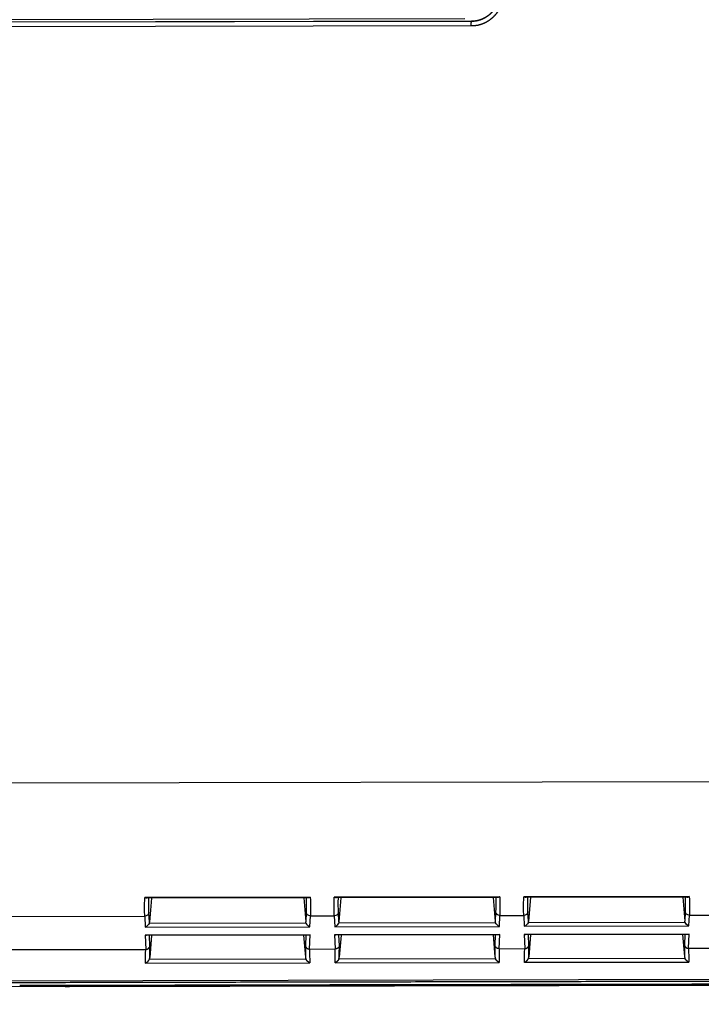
# Model space of a CAD drawing. Header units: millimetres. Extents: x 40090 to 187415, y -53271 to 40260.
# Tile 301 of 406: x 142951 to 142999, y 14071 to 14141. Entities that reach past the tile are written whole.
import ezdxf

# ---------------------------------------------------------------- set-up
doc = ezdxf.new("R2010")
doc.units = ezdxf.units.MM
doc.layers.add('AVM_projektor', color=6, linetype='Continuous')
doc.layers.add('AVM_sp_230VAC', color=170, linetype='Continuous')
doc.styles.add('AVM', font='arial.ttf')
doc.dimstyles.new('AVM-1_50', dxfattribs={"dimscale": 40, "dimtxt": 2.5, "dimasz": 2.5, "dimexe": 1.25, "dimexo": 0.625, "dimtad": 1, "dimdec": 0, "dimrnd": 1, "dimtxsty": 'AVM', "dimcen": 2.5, "dimclrd": 256, "dimclre": 256, "dimclrt": 256, "dimadec": 0, "dimazin": 0, "dimtfac": 1, "dimtdec": 0, "dimtmove": 0, "dimatfit": 3, "dimfxl": 0, "dimarcsym": 0})

# ---------------------------------------------------------------- blocks, each defined once
blk = doc.blocks.new('PT-FW430-bottom')
for p, q in [((215, 294.627), (215, 320.97)), ((146.135, 266.032), (146.135, 310.132)), ((146.307, 265.559), (146.307, 309.66)), ((146.314, 265.559), (146.314, 309.652)), ((146.614, 309.353), (146.614, 265.567)), ((200.491, 304.353), (200.491, 73.885)), ((209.993, 304.238), (209.993, 288.948)), ((212.36, 304.11), (212.36, 288.887)), ((214.57, 304.016), (214.57, 3.544)), ((215, 294.627), (215, 294.622)), ((215, 294.627), (215, 20.806)), ((214.997, 21.103), (214.997, 294.331)), ((208.67, 277.153), (208.67, 288.947)), ((209.993, 288.948), (210.771, 288.912)), ((211.355, 277.167), (211.355, 288.933)), ((211.355, 288.933), (212.36, 288.887)), ((208.724, 277.321), (208.724, 288.779)), ((208.724, 288.476), (210.415, 288.618)), ((210.415, 288.618), (209.734, 288.649)), ((210.512, 277.46), (210.512, 288.64)), ((210.771, 288.912), (210.771, 277.188)), ((211.37, 277.262), (211.37, 288.838)), ((212.113, 288.588), (211.37, 288.622)), ((211.37, 288.463), (212.948, 288.596)), ((213.091, 277.465), (213.091, 288.636)), ((213.336, 288.894), (213.336, 277.207)), ((208.724, 277.624), (210.415, 277.482)), ((209.734, 277.451), (210.415, 277.482)), ((210.771, 277.188), (209.993, 277.153)), ((209.993, 277.153), (209.993, 275.448)), ((212.36, 277.213), (211.355, 277.167)), ((211.37, 277.637), (212.948, 277.505)), ((211.37, 277.478), (212.113, 277.512)), ((212.36, 277.213), (212.36, 275.387)), ((208.67, 263.653), (208.67, 275.447)), ((208.724, 263.821), (208.724, 275.279)), ((208.724, 274.976), (210.415, 275.118)), ((210.415, 275.118), (209.734, 275.149)), ((209.993, 275.448), (210.771, 275.412)), ((210.512, 263.96), (210.512, 275.14)), ((210.771, 275.412), (210.771, 263.688)), ((211.355, 263.667), (211.355, 275.433)), ((211.355, 275.433), (212.36, 275.387)), ((211.37, 263.762), (211.37, 275.338)), ((212.113, 275.088), (211.37, 275.122)), ((211.37, 274.963), (212.948, 275.096)), ((213.091, 263.965), (213.091, 275.136)), ((213.336, 275.394), (213.336, 263.707)), ((208.724, 264.124), (210.415, 263.982)), ((209.734, 263.951), (210.415, 263.982)), ((210.771, 263.688), (209.993, 263.653)), ((212.36, 263.713), (211.355, 263.667)), ((211.37, 264.137), (212.948, 264.005)), ((211.37, 263.978), (212.113, 264.012)), ((212.36, 263.713), (212.36, 261.887)), ((209.993, 263.653), (209.993, 261.948)), ((208.67, 250.153), (208.67, 261.947)), ((208.724, 250.321), (208.724, 261.779)), ((208.724, 261.476), (210.415, 261.618)), ((210.415, 261.618), (209.734, 261.649)), ((209.993, 261.948), (210.771, 261.912)), ((210.512, 250.46), (210.512, 261.64)), ((210.771, 261.912), (210.771, 250.188)), ((211.355, 250.167), (211.355, 261.933)), ((211.355, 261.933), (212.36, 261.887)), ((211.37, 250.262), (211.37, 261.838)), ((212.113, 261.588), (211.37, 261.622)), ((211.37, 261.463), (212.948, 261.596)), ((213.091, 250.465), (213.091, 261.636)), ((213.336, 261.894), (213.336, 250.207)), ((208.724, 250.624), (210.415, 250.482)), ((209.734, 250.451), (210.415, 250.482)), ((211.37, 250.637), (212.948, 250.505)), ((211.37, 250.478), (212.113, 250.512)), ((210.771, 250.188), (209.993, 250.153)), ((209.993, 250.153), (209.993, 248.448)), ((212.36, 250.213), (211.355, 250.167)), ((212.36, 250.213), (212.36, 248.387))]:
    blk.add_line(p, q)
for centre, major_axis, ratio, start_param, end_param in [((209, 294.627), (5.999, -0.09), 0.999998, 6.269074, 6.298151), ((200.491, 288.009), (-10, -0.851), 0.042047, 3.454792, 3.751014), ((209.708, 288.948), (-0.014, -0.3), 0.950148, 0.139819, 1.61411), ((211.07, 288.933), (0.239, -0.25), 0.72431, 0.648651, 0.965444), ((200.517, 287.71), (-9.7, -0.851), 0.043328, 3.454568, 3.699851), ((210.384, 288.917), (0.325, -0.012), 0.922888, 4.843824, 5.151363), ((210.486, 288.912), (-0.247, -0.236), 0.72431, 1.05271, 2.219463), ((197.96, 286.961), (-16.7, -1.465), 0.043328, 3.594641, 3.697414), ((197.934, 287.26), (-17, -1.465), 0.042575, 3.574962, 3.695383), ((200.491, 278.092), (10, -0.851), 0.042047, 5.673764, 5.969986), ((200.517, 278.39), (9.7, -0.851), 0.043328, 5.724927, 5.97021), ((209.708, 277.153), (0.014, -0.3), 0.950148, 1.527482, 3.001774), ((210.384, 277.183), (-0.325, -0.012), 0.922888, 4.273415, 4.580953), ((210.486, 277.188), (0.247, -0.236), 0.72431, 0.92213, 2.088882), ((211.07, 277.167), (-0.239, -0.25), 0.72431, 2.176149, 2.492942), ((197.96, 279.139), (16.7, -1.465), 0.043328, 5.727364, 5.830137), ((197.934, 278.84), (17, -1.465), 0.042575, 5.729395, 5.849816), ((200.491, 274.509), (-10, -0.851), 0.042047, 3.454792, 3.751014), ((200.517, 274.21), (-9.7, -0.851), 0.043328, 3.454568, 3.699851), ((209.708, 275.448), (-0.014, -0.3), 0.950148, 0.139819, 1.61411), ((210.384, 275.417), (0.325, -0.012), 0.922888, 4.843824, 5.151363), ((210.486, 275.412), (-0.247, -0.236), 0.72431, 1.05271, 2.219463), ((211.07, 275.433), (0.239, -0.25), 0.72431, 0.648651, 0.965444), ((197.96, 273.461), (-16.7, -1.465), 0.043328, 3.594641, 3.697414), ((197.934, 273.76), (-17, -1.465), 0.042575, 3.574962, 3.695383), ((200.517, 264.89), (9.7, -0.851), 0.043328, 5.724927, 5.97021), ((209.708, 263.653), (0.014, -0.3), 0.950148, 1.527482, 3.001774), ((210.384, 263.683), (-0.325, -0.012), 0.922888, 4.273415, 4.580953), ((210.486, 263.688), (0.247, -0.236), 0.72431, 0.92213, 2.088882), ((211.07, 263.667), (-0.239, -0.25), 0.72431, 2.176149, 2.492942), ((197.96, 265.639), (16.7, -1.465), 0.043328, 5.727364, 5.830137), ((197.934, 265.34), (17, -1.465), 0.042575, 5.729395, 5.849816), ((200.491, 264.592), (10, -0.851), 0.042047, 5.673764, 5.969986), ((200.491, 261.009), (-10, -0.851), 0.042047, 3.454792, 3.751014), ((200.517, 260.71), (-9.7, -0.851), 0.043328, 3.454568, 3.699851), ((209.708, 261.948), (-0.014, -0.3), 0.950148, 0.139819, 1.61411), ((210.384, 261.917), (0.325, -0.012), 0.922888, 4.843824, 5.151363), ((210.486, 261.912), (-0.247, -0.236), 0.72431, 1.05271, 2.219463), ((211.07, 261.933), (0.239, -0.25), 0.72431, 0.648651, 0.965444), ((197.96, 259.961), (-16.7, -1.465), 0.043328, 3.594641, 3.697414), ((197.934, 260.26), (-17, -1.465), 0.042575, 3.574962, 3.695383), ((200.517, 251.39), (9.7, -0.851), 0.043328, 5.724927, 5.97021), ((209.708, 250.153), (0.014, -0.3), 0.950148, 1.527482, 3.001774), ((210.384, 250.183), (-0.325, -0.012), 0.922888, 4.273415, 4.580953), ((210.486, 250.188), (0.247, -0.236), 0.72431, 0.92213, 2.088882), ((197.96, 252.139), (16.7, -1.465), 0.043328, 5.727364, 5.830137), ((200.491, 251.092), (10, -0.851), 0.042047, 5.673764, 5.969986), ((211.07, 250.167), (-0.239, -0.25), 0.72431, 2.176149, 2.492942), ((197.934, 251.84), (17, -1.465), 0.042575, 5.729395, 5.849816)]:
    blk.add_ellipse(centre, major_axis=major_axis, ratio=ratio, start_param=start_param, end_param=end_param)
for points, start_tangent, end_tangent in [([(214.698, 305.111), (214.698, 302.486), (214.698, 299.86), (214.698, 297.235), (214.698, 294.61), (214.698, 291.985), (214.698, 289.36), (214.698, 286.735), (214.698, 284.11), (214.698, 281.484), (214.698, 278.859), (214.698, 276.234), (214.698, 273.609), (214.698, 270.984), (214.698, 268.359), (214.698, 265.733), (214.698, 263.108), (214.698, 260.483), (214.698, 257.858), (214.698, 255.233), (214.698, 252.608), (214.698, 249.983), (214.698, 247.357), (214.698, 244.732), (214.698, 242.107), (214.698, 239.482), (214.698, 236.857), (214.698, 234.232), (214.698, 231.606), (214.698, 228.981), (214.698, 226.356), (214.698, 223.731), (214.698, 221.106), (214.698, 218.481), (214.698, 215.856), (214.698, 213.23), (214.698, 210.605), (214.698, 207.98), (214.698, 205.355), (214.698, 202.73), (214.698, 200.105), (214.698, 197.48), (214.698, 194.854), (214.698, 192.229), (214.698, 189.604), (214.698, 186.979), (214.698, 184.354), (214.697, 181.729), (214.697, 179.103), (214.697, 176.478), (214.697, 173.853), (214.697, 171.228), (214.697, 168.603), (214.697, 165.978), (214.697, 163.353), (214.697, 160.727), (214.697, 158.102), (214.697, 155.477), (214.697, 152.852), (214.697, 150.227), (214.697, 147.602), (214.697, 144.976), (214.697, 142.351), (214.697, 139.726), (214.697, 137.101), (214.697, 134.476), (214.697, 131.851), (214.697, 129.226), (214.697, 126.6), (214.697, 123.975), (214.697, 121.35), (214.697, 118.725), (214.697, 116.1), (214.697, 113.475), (214.697, 110.849), (214.697, 108.224), (214.697, 105.599), (214.697, 102.974), (214.697, 100.349), (214.697, 97.724), (214.697, 95.099), (214.697, 92.473), (214.697, 89.848), (214.697, 87.223), (214.697, 84.598), (214.697, 81.973), (214.697, 79.348), (214.697, 76.723), (214.697, 74.097), (214.697, 71.472), (214.697, 68.847), (214.697, 66.222), (214.697, 63.597), (214.697, 60.972), (214.697, 58.346), (214.697, 55.721), (214.697, 53.096), (214.697, 50.471), (214.697, 47.846), (214.697, 45.221), (214.697, 42.596), (214.697, 39.97), (214.697, 37.345), (214.697, 34.72), (214.697, 32.095), (214.697, 29.47), (214.697, 26.845), (214.697, 24.219), (214.697, 21.594), (214.697, 18.969), (214.697, 16.344), (214.697, 13.719), (214.697, 11.094), (214.697, 8.469), (214.697, 5.843), (214.697, 3.218)], (-0.000004, -1), (-0.000004, -1)), ([(214.9, 297.867), (214.9, 238.944), (214.9, 180.02), (214.9, 121.097), (214.9, 62.173), (214.9, 3.25)], (0.000001, -1), (0.000001, -1)), ([(215, 294.605), (215, 294.587), (215, 294.568), (215, 294.549), (215, 294.53), (214.999, 294.511), (214.999, 294.492), (214.999, 294.473), (214.999, 294.455), (214.999, 294.436), (214.998, 294.417), (214.998, 294.398), (214.998, 294.379), (214.997, 294.36), (214.997, 294.341), (214.996, 294.323)], (-0.001668, -0.999999), (-0.02318, -0.999731)), ([(214.997, 294.331), (214.997, 294.335), (214.997, 294.339), (214.997, 294.343), (214.997, 294.347), (214.997, 294.351), (214.997, 294.355), (214.997, 294.359), (214.997, 294.363), (214.997, 294.367), (214.997, 294.371), (214.997, 294.375), (214.997, 294.378), (214.997, 294.382), (214.997, 294.385), (214.997, 294.389), (214.997, 294.392), (214.997, 294.395), (214.997, 294.399), (214.997, 294.402), (214.997, 294.406), (214.997, 294.41), (214.997, 294.413), (214.997, 294.417), (214.997, 294.421), (214.997, 294.425), (214.997, 294.429), (214.997, 294.434), (214.997, 294.439), (214.997, 294.446), (214.997, 294.453)], (-0.000004, 1), (0.021031, 0.999779)), ([(208.724, 288.779), (208.724, 288.787), (208.722, 288.798), (208.719, 288.81), (208.715, 288.824), (208.711, 288.84), (208.705, 288.857), (208.697, 288.877), (208.689, 288.898), (208.68, 288.922), (208.67, 288.947)], (-0.03175, 0.999496), (-0.384649, 0.923063)), ([(212.36, 288.887), (212.36, 288.882), (212.36, 288.876), (212.36, 288.871), (212.36, 288.866), (212.359, 288.861), (212.359, 288.856), (212.358, 288.85), (212.358, 288.845), (212.357, 288.84), (212.356, 288.835), (212.355, 288.83), (212.354, 288.825), (212.353, 288.82), (212.352, 288.814), (212.351, 288.809), (212.35, 288.804), (212.348, 288.799), (212.347, 288.794), (212.345, 288.789), (212.344, 288.785), (212.342, 288.78), (212.34, 288.775), (212.339, 288.77), (212.337, 288.765), (212.335, 288.76), (212.333, 288.756), (212.33, 288.751), (212.328, 288.746), (212.326, 288.742), (212.323, 288.737), (212.321, 288.732), (212.318, 288.728), (212.316, 288.723), (212.313, 288.719), (212.31, 288.714), (212.307, 288.71), (212.304, 288.705), (212.301, 288.701), (212.298, 288.697), (212.295, 288.695), (212.293, 288.693), (212.291, 288.69), (212.289, 288.688), (212.286, 288.685), (212.284, 288.682), (212.282, 288.679), (212.279, 288.675), (212.276, 288.672), (212.272, 288.668), (212.269, 288.665), (212.264, 288.661), (212.259, 288.656), (212.254, 288.652), (212.247, 288.648), (212.24, 288.643), (212.232, 288.638), (212.223, 288.633), (212.213, 288.628), (212.219, 288.628), (212.222, 288.628), (212.224, 288.628), (212.224, 288.627), (212.223, 288.625), (212.221, 288.624), (212.219, 288.622), (212.215, 288.62), (212.212, 288.618), (212.209, 288.615), (212.206, 288.613), (212.203, 288.611), (212.201, 288.61), (212.201, 288.608), (212.201, 288.607), (212.203, 288.607), (212.206, 288.607), (212.211, 288.608), (212.219, 288.609), (212.202, 288.605), (212.174, 288.599), (212.161, 288.595), (212.153, 288.594), (212.144, 288.592), (212.124, 288.589), (212.122, 288.589), (212.116, 288.588)], (-0.001368, -0.999999), (-0.999735, 0.023014)), ([(212.36, 288.887), (212.36, 288.887), (212.36, 288.887), (212.36, 288.887)], (0, -1), (-0.001059, -0.999999)), ([(213.091, 288.636), (213.082, 288.631), (213.072, 288.627), (213.063, 288.623), (213.054, 288.619), (213.045, 288.616), (213.035, 288.613), (213.026, 288.61), (213.016, 288.607), (213.007, 288.605), (212.997, 288.603), (212.987, 288.601), (212.977, 288.599), (212.968, 288.598), (212.958, 288.597), (212.948, 288.596)], (-0.892107, -0.451825), (-0.996524, -0.083302)), ([(213.337, 288.897), (213.335, 288.89), (213.332, 288.884), (213.329, 288.878), (213.327, 288.873), (213.324, 288.868), (213.322, 288.863), (213.32, 288.859), (213.318, 288.855), (213.316, 288.852), (213.314, 288.848), (213.311, 288.844), (213.309, 288.84), (213.306, 288.835), (213.303, 288.83), (213.3, 288.826), (213.297, 288.821), (213.294, 288.817), (213.292, 288.813), (213.289, 288.809), (213.286, 288.805), (213.283, 288.801), (213.28, 288.797), (213.277, 288.793), (213.274, 288.788), (213.27, 288.784), (213.267, 288.78), (213.264, 288.776), (213.26, 288.772), (213.257, 288.768), (213.253, 288.764), (213.25, 288.76), (213.246, 288.756), (213.243, 288.752), (213.239, 288.748), (213.235, 288.743), (213.23, 288.739), (213.226, 288.735), (213.222, 288.73), (213.218, 288.726), (213.214, 288.722), (213.21, 288.719), (213.205, 288.715), (213.201, 288.711), (213.196, 288.707), (213.192, 288.703), (213.187, 288.699), (213.182, 288.695), (213.177, 288.691), (213.173, 288.688), (213.168, 288.684), (213.163, 288.681), (213.159, 288.677), (213.154, 288.674), (213.149, 288.67), (213.144, 288.667), (213.139, 288.663), (213.134, 288.66), (213.129, 288.657), (213.123, 288.654), (213.118, 288.651), (213.113, 288.647), (213.107, 288.644), (213.102, 288.641), (213.096, 288.638), (213.091, 288.636)], (-0.399408, -0.916773), (-0.892122, -0.451794)), ([(208.67, 277.153), (208.672, 277.158), (208.676, 277.166), (208.679, 277.176), (208.684, 277.189), (208.689, 277.205), (208.695, 277.223), (208.701, 277.244), (208.708, 277.267), (208.716, 277.293), (208.724, 277.321)], (0.472468, 0.881348), (0.279667, 0.960097)), ([(212.111, 277.513), (212.116, 277.512), (212.122, 277.511), (212.127, 277.51), (212.132, 277.51), (212.137, 277.509), (212.142, 277.508), (212.146, 277.506), (212.151, 277.505), (212.156, 277.504), (212.16, 277.503), (212.164, 277.501), (212.169, 277.5), (212.173, 277.498), (212.177, 277.497), (212.182, 277.495), (212.186, 277.493), (212.191, 277.491), (212.195, 277.489), (212.2, 277.487), (212.204, 277.485), (212.208, 277.482), (212.212, 277.48), (212.216, 277.478), (212.22, 277.475), (212.224, 277.473), (212.229, 277.47), (212.233, 277.467), (212.237, 277.464), (212.241, 277.461), (212.245, 277.458), (212.248, 277.455), (212.252, 277.452), (212.256, 277.449), (212.26, 277.446), (212.263, 277.443), (212.267, 277.439), (212.27, 277.436), (212.274, 277.432), (212.277, 277.428), (212.281, 277.425), (212.284, 277.421), (212.287, 277.417), (212.29, 277.413), (212.294, 277.41), (212.297, 277.406), (212.3, 277.402), (212.303, 277.398), (212.305, 277.393), (212.308, 277.389), (212.311, 277.385), (212.314, 277.381), (212.316, 277.376), (212.319, 277.372), (212.321, 277.367), (212.324, 277.363), (212.326, 277.358), (212.328, 277.354), (212.331, 277.349), (212.333, 277.345), (212.335, 277.34), (212.337, 277.335), (212.339, 277.33), (212.34, 277.325), (212.342, 277.321), (212.344, 277.316), (212.345, 277.311), (212.347, 277.306), (212.348, 277.301), (212.35, 277.296), (212.351, 277.291), (212.352, 277.286), (212.353, 277.281), (212.354, 277.276), (212.355, 277.27), (212.356, 277.265), (212.357, 277.26), (212.358, 277.255), (212.358, 277.25), (212.359, 277.245), (212.359, 277.24), (212.36, 277.234), (212.36, 277.229), (212.36, 277.224), (212.36, 277.219), (212.36, 277.213)], (0.994634, -0.103452), (0.001302, -0.999999)), ([(212.36, 277.213), (212.36, 277.213), (212.36, 277.213), (212.36, 277.213)], (0.001323, -0.999999), (0.000265, -1)), ([(212.948, 277.505), (212.958, 277.504), (212.968, 277.503), (212.977, 277.501), (212.987, 277.499), (212.997, 277.498), (213.007, 277.495), (213.016, 277.493), (213.026, 277.49), (213.035, 277.487), (213.045, 277.484), (213.054, 277.481), (213.063, 277.477), (213.072, 277.473), (213.082, 277.469), (213.091, 277.465)], (0.996524, -0.083302), (0.892107, -0.451825)), ([(213.337, 277.204), (213.335, 277.21), (213.332, 277.216), (213.329, 277.222), (213.327, 277.227), (213.324, 277.233), (213.322, 277.237), (213.32, 277.241), (213.318, 277.245), (213.316, 277.248), (213.314, 277.252), (213.311, 277.256), (213.309, 277.261), (213.306, 277.265), (213.303, 277.27), (213.3, 277.275), (213.297, 277.279), (213.294, 277.283), (213.292, 277.287), (213.289, 277.291), (213.286, 277.295), (213.283, 277.299), (213.28, 277.303), (213.277, 277.308), (213.274, 277.312), (213.27, 277.316), (213.267, 277.32), (213.264, 277.324), (213.26, 277.328), (213.257, 277.332), (213.253, 277.336), (213.25, 277.34), (213.246, 277.345), (213.243, 277.349), (213.239, 277.353), (213.235, 277.357), (213.23, 277.361), (213.226, 277.366), (213.222, 277.37), (213.218, 277.374), (213.214, 277.378), (213.21, 277.381), (213.205, 277.385), (213.201, 277.389), (213.196, 277.393), (213.192, 277.397), (213.187, 277.401), (213.182, 277.405), (213.177, 277.409), (213.173, 277.412), (213.168, 277.416), (213.163, 277.42), (213.159, 277.423), (213.154, 277.427), (213.149, 277.43), (213.144, 277.433), (213.139, 277.437), (213.134, 277.44), (213.129, 277.443), (213.123, 277.447), (213.118, 277.45), (213.113, 277.453), (213.107, 277.456), (213.102, 277.459), (213.096, 277.462), (213.091, 277.465)], (-0.399408, 0.916773), (-0.892122, 0.451794)), ([(208.724, 275.279), (208.724, 275.287), (208.722, 275.298), (208.719, 275.31), (208.715, 275.324), (208.711, 275.34), (208.705, 275.357), (208.697, 275.377), (208.689, 275.398), (208.68, 275.422), (208.67, 275.447)], (-0.03175, 0.999496), (-0.384649, 0.923063)), ([(212.111, 275.088), (212.116, 275.088), (212.122, 275.089), (212.127, 275.09), (212.132, 275.091), (212.137, 275.092), (212.142, 275.093), (212.146, 275.094), (212.151, 275.095), (212.156, 275.096), (212.16, 275.098), (212.164, 275.099), (212.169, 275.1), (212.173, 275.102), (212.177, 275.104), (212.182, 275.105), (212.186, 275.107), (212.191, 275.109), (212.195, 275.111), (212.2, 275.113), (212.204, 275.116), (212.208, 275.118), (212.212, 275.12), (212.216, 275.123), (212.22, 275.125), (212.224, 275.128), (212.229, 275.13), (212.233, 275.133), (212.237, 275.136), (212.241, 275.139), (212.245, 275.142), (212.248, 275.145), (212.252, 275.148), (212.256, 275.151), (212.26, 275.154), (212.263, 275.158), (212.267, 275.161), (212.27, 275.165), (212.274, 275.168), (212.277, 275.172), (212.281, 275.175), (212.284, 275.179), (212.287, 275.183), (212.29, 275.187), (212.294, 275.191), (212.297, 275.195), (212.3, 275.199), (212.303, 275.203), (212.305, 275.207), (212.308, 275.211), (212.311, 275.215), (212.314, 275.22), (212.316, 275.224), (212.319, 275.228), (212.321, 275.233), (212.324, 275.237), (212.326, 275.242), (212.328, 275.246), (212.331, 275.251), (212.333, 275.256), (212.335, 275.26), (212.337, 275.265), (212.339, 275.27), (212.34, 275.275), (212.342, 275.28), (212.344, 275.285), (212.345, 275.289), (212.347, 275.294), (212.348, 275.299), (212.35, 275.304), (212.351, 275.309), (212.352, 275.315), (212.353, 275.32), (212.354, 275.325), (212.355, 275.33), (212.356, 275.335), (212.357, 275.34), (212.358, 275.345), (212.358, 275.35), (212.359, 275.355), (212.359, 275.361), (212.36, 275.366), (212.36, 275.371), (212.36, 275.376), (212.36, 275.382), (212.36, 275.387)], (0.994634, 0.103452), (0.001302, 0.999999)), ([(212.36, 275.387), (212.36, 275.387), (212.36, 275.387), (212.36, 275.387)], (0, -1), (-0.001059, -0.999999)), ([(213.091, 275.136), (213.082, 275.131), (213.072, 275.127), (213.063, 275.123), (213.054, 275.119), (213.045, 275.116), (213.035, 275.113), (213.026, 275.11), (213.016, 275.107), (213.007, 275.105), (212.997, 275.103), (212.987, 275.101), (212.977, 275.099), (212.968, 275.098), (212.958, 275.097), (212.948, 275.096)], (-0.892107, -0.451825), (-0.996524, -0.083302)), ([(213.091, 275.136), (213.096, 275.138), (213.102, 275.141), (213.107, 275.144), (213.113, 275.147), (213.118, 275.151), (213.123, 275.154), (213.129, 275.157), (213.134, 275.16), (213.139, 275.163), (213.144, 275.167), (213.149, 275.17), (213.154, 275.174), (213.159, 275.177), (213.163, 275.181), (213.168, 275.184), (213.173, 275.188), (213.177, 275.191), (213.182, 275.195), (213.187, 275.199), (213.192, 275.203), (213.196, 275.207), (213.201, 275.211), (213.205, 275.215), (213.21, 275.219), (213.214, 275.222), (213.218, 275.226), (213.222, 275.23), (213.226, 275.235), (213.23, 275.239), (213.235, 275.243), (213.239, 275.248), (213.243, 275.252), (213.246, 275.256), (213.25, 275.26), (213.253, 275.264), (213.257, 275.268), (213.26, 275.272), (213.264, 275.276), (213.267, 275.28), (213.27, 275.284), (213.274, 275.288), (213.277, 275.292), (213.28, 275.297), (213.283, 275.301), (213.286, 275.305), (213.289, 275.309), (213.291, 275.313), (213.294, 275.317), (213.297, 275.321), (213.299, 275.325), (213.302, 275.329), (213.305, 275.334), (213.308, 275.339), (213.311, 275.343), (213.313, 275.347), (213.315, 275.351), (213.317, 275.355), (213.319, 275.358), (213.321, 275.362), (213.323, 275.367), (213.326, 275.372), (213.329, 275.377), (213.331, 275.383), (213.334, 275.389), (213.337, 275.395)], (0.892122, 0.451794), (0.403352, 0.915045)), ([(144.305, 263.552), (144.327, 263.552), (144.347, 263.552), (144.366, 263.552), (144.384, 263.552), (144.403, 263.552), (144.422, 263.553), (144.442, 263.554), (144.461, 263.555), (144.48, 263.556), (144.499, 263.558), (144.518, 263.56), (144.537, 263.561), (144.556, 263.563), (144.574, 263.566), (144.593, 263.568), (144.612, 263.571), (144.631, 263.574), (144.65, 263.577), (144.669, 263.58), (144.687, 263.584), (144.706, 263.587), (144.725, 263.591), (144.743, 263.595), (144.762, 263.6), (144.78, 263.604), (144.799, 263.609), (144.818, 263.613), (144.836, 263.619), (144.855, 263.624), (144.873, 263.629), (144.891, 263.635), (144.91, 263.641), (144.928, 263.647), (144.946, 263.653), (144.964, 263.659), (144.982, 263.666), (145, 263.672), (145.018, 263.679), (145.036, 263.686), (145.054, 263.694), (145.071, 263.701), (145.089, 263.708), (145.106, 263.716), (145.124, 263.724), (145.141, 263.732), (145.158, 263.74), (145.175, 263.749), (145.192, 263.757), (145.209, 263.766), (145.226, 263.775), (145.243, 263.784), (145.26, 263.793), (145.276, 263.802), (145.293, 263.812), (145.309, 263.821), (145.326, 263.831), (145.342, 263.841), (145.358, 263.851), (145.375, 263.862), (145.391, 263.872), (145.407, 263.883), (145.422, 263.893), (145.438, 263.904), (145.454, 263.915), (145.47, 263.927), (145.485, 263.938), (145.501, 263.95), (145.516, 263.961), (145.531, 263.973), (145.546, 263.985), (145.561, 263.997), (145.576, 264.009), (145.59, 264.021), (145.605, 264.033), (145.619, 264.046), (145.634, 264.059), (145.648, 264.071), (145.662, 264.084), (145.676, 264.097), (145.69, 264.11), (145.703, 264.123), (145.717, 264.137), (145.73, 264.15), (145.744, 264.164), (145.757, 264.177), (145.77, 264.191), (145.783, 264.205), (145.796, 264.219), (145.809, 264.234), (145.821, 264.248), (145.834, 264.262), (145.846, 264.277), (145.858, 264.292), (145.87, 264.306), (145.882, 264.321), (145.894, 264.336), (145.906, 264.352), (145.918, 264.367), (145.929, 264.382), (145.941, 264.398), (145.952, 264.413), (145.963, 264.429), (145.974, 264.445), (145.984, 264.461), (145.995, 264.477), (146.005, 264.493), (146.016, 264.509), (146.026, 264.525), (146.036, 264.541), (146.046, 264.558), (146.055, 264.574), (146.065, 264.591), (146.074, 264.607), (146.083, 264.624), (146.092, 264.641), (146.101, 264.657), (146.109, 264.674), (146.118, 264.691), (146.126, 264.708), (146.134, 264.725), (146.142, 264.743), (146.15, 264.76), (146.158, 264.777), (146.166, 264.795), (146.173, 264.812), (146.18, 264.83), (146.187, 264.848), (146.194, 264.865), (146.201, 264.883), (146.207, 264.901), (146.213, 264.919), (146.22, 264.937), (146.226, 264.956), (146.231, 264.974), (146.237, 264.992), (146.243, 265.011), (146.248, 265.029), (146.253, 265.048), (146.258, 265.066), (146.262, 265.085), (146.267, 265.104), (146.271, 265.122), (146.275, 265.141), (146.279, 265.16), (146.283, 265.179), (146.286, 265.198), (146.29, 265.216), (146.293, 265.235), (146.296, 265.254), (146.298, 265.273), (146.301, 265.292), (146.303, 265.311), (146.305, 265.33), (146.307, 265.349), (146.309, 265.368), (146.31, 265.387), (146.312, 265.406), (146.313, 265.425), (146.314, 265.444), (146.314, 265.463), (146.315, 265.482), (146.315, 265.501), (146.315, 265.52), (146.315, 265.54), (146.314, 265.561)], (0.999674, -0.025529), (-0.025527, 0.999674)), ([(144.306, 263.56), (144.316, 263.56), (144.326, 263.56), (144.336, 263.56), (144.345, 263.56), (144.354, 263.56), (144.363, 263.561), (144.372, 263.561), (144.381, 263.561), (144.39, 263.561), (144.4, 263.562), (144.409, 263.562), (144.418, 263.563), (144.427, 263.563), (144.436, 263.564), (144.446, 263.565), (144.455, 263.565), (144.464, 263.566), (144.473, 263.567), (144.483, 263.567), (144.492, 263.568), (144.501, 263.569), (144.51, 263.57), (144.519, 263.571), (144.529, 263.572), (144.538, 263.573), (144.547, 263.574), (144.556, 263.575), (144.565, 263.576), (144.574, 263.578), (144.584, 263.579), (144.593, 263.58), (144.602, 263.582), (144.611, 263.583), (144.62, 263.584), (144.629, 263.586), (144.638, 263.587), (144.647, 263.589), (144.657, 263.591), (144.666, 263.592), (144.675, 263.594), (144.684, 263.596), (144.693, 263.597), (144.702, 263.599), (144.711, 263.601), (144.72, 263.603), (144.729, 263.605), (144.738, 263.607), (144.747, 263.609), (144.756, 263.611), (144.765, 263.613), (144.774, 263.615), (144.783, 263.617), (144.792, 263.619), (144.801, 263.622), (144.81, 263.624), (144.819, 263.626), (144.828, 263.629), (144.837, 263.631), (144.846, 263.634), (144.854, 263.636), (144.863, 263.639), (144.872, 263.641), (144.881, 263.644), (144.89, 263.647), (144.899, 263.649), (144.908, 263.652), (144.916, 263.655), (144.925, 263.658), (144.934, 263.661), (144.943, 263.663), (144.951, 263.666), (144.96, 263.669), (144.969, 263.672), (144.978, 263.675), (144.986, 263.679), (144.995, 263.682), (145.004, 263.685), (145.012, 263.688), (145.021, 263.691), (145.03, 263.695), (145.038, 263.698), (145.047, 263.702), (145.055, 263.705), (145.064, 263.708), (145.072, 263.712), (145.081, 263.716), (145.09, 263.719), (145.098, 263.723), (145.107, 263.726), (145.115, 263.73), (145.123, 263.734), (145.132, 263.738), (145.14, 263.742), (145.149, 263.745), (145.157, 263.749), (145.165, 263.753), (145.174, 263.757), (145.182, 263.761), (145.19, 263.765), (145.199, 263.769), (145.207, 263.774), (145.215, 263.778), (145.223, 263.782), (145.232, 263.786), (145.24, 263.79), (145.248, 263.795), (145.256, 263.799), (145.264, 263.804), (145.272, 263.808), (145.28, 263.812), (145.288, 263.817), (145.296, 263.822), (145.304, 263.826), (145.312, 263.831), (145.32, 263.835), (145.328, 263.84), (145.336, 263.845), (145.344, 263.85), (145.352, 263.854), (145.36, 263.859), (145.368, 263.864), (145.376, 263.869), (145.383, 263.874), (145.391, 263.879), (145.399, 263.884), (145.407, 263.889), (145.414, 263.894), (145.422, 263.899), (145.43, 263.904), (145.437, 263.91), (145.445, 263.915), (145.453, 263.92), (145.46, 263.926), (145.468, 263.931), (145.475, 263.936), (145.483, 263.942), (145.49, 263.947), (145.498, 263.953), (145.505, 263.958), (145.512, 263.964), (145.52, 263.969), (145.527, 263.975), (145.534, 263.981), (145.542, 263.986), (145.549, 263.992), (145.556, 263.998), (145.563, 264.003), (145.57, 264.009), (145.578, 264.015), (145.585, 264.021), (145.592, 264.027), (145.599, 264.033), (145.606, 264.039), (145.613, 264.045), (145.62, 264.051), (145.627, 264.057), (145.634, 264.063), (145.641, 264.069), (145.648, 264.075), (145.654, 264.082), (145.661, 264.088), (145.668, 264.094), (145.675, 264.1), (145.682, 264.107), (145.688, 264.113), (145.695, 264.12), (145.702, 264.126), (145.708, 264.132), (145.715, 264.139), (145.721, 264.145), (145.728, 264.152), (145.734, 264.159), (145.741, 264.165), (145.747, 264.172), (145.754, 264.178), (145.76, 264.185), (145.766, 264.192), (145.773, 264.199), (145.779, 264.205), (145.785, 264.212), (145.791, 264.219), (145.797, 264.226), (145.804, 264.233), (145.81, 264.24), (145.816, 264.247), (145.822, 264.254), (145.828, 264.261), (145.834, 264.268), (145.84, 264.275), (145.846, 264.282), (145.852, 264.289), (145.857, 264.296), (145.863, 264.303), (145.869, 264.311), (145.875, 264.318), (145.881, 264.325), (145.886, 264.332), (145.892, 264.34), (145.897, 264.347), (145.903, 264.354), (145.909, 264.362), (145.914, 264.369), (145.92, 264.377), (145.925, 264.384), (145.93, 264.392), (145.936, 264.399), (145.941, 264.407), (145.946, 264.414), (145.952, 264.422), (145.957, 264.429), (145.962, 264.437), (145.967, 264.445), (145.973, 264.452), (145.978, 264.46), (145.983, 264.468), (145.988, 264.476), (145.993, 264.483), (145.998, 264.491), (146.003, 264.499), (146.007, 264.507), (146.012, 264.515), (146.017, 264.522), (146.022, 264.53), (146.027, 264.538), (146.031, 264.546), (146.036, 264.554), (146.041, 264.562), (146.045, 264.57), (146.05, 264.578), (146.054, 264.586), (146.059, 264.594), (146.063, 264.603), (146.068, 264.611), (146.072, 264.619), (146.076, 264.627), (146.081, 264.635), (146.085, 264.643), (146.089, 264.652), (146.093, 264.66), (146.097, 264.668), (146.101, 264.676), (146.105, 264.685), (146.109, 264.693), (146.113, 264.701), (146.117, 264.71), (146.121, 264.718), (146.125, 264.726), (146.129, 264.735), (146.133, 264.743), (146.137, 264.752), (146.14, 264.76), (146.144, 264.769), (146.148, 264.777), (146.151, 264.786), (146.155, 264.794), (146.158, 264.803), (146.162, 264.811), (146.165, 264.82), (146.169, 264.828), (146.172, 264.837), (146.175, 264.846), (146.179, 264.854), (146.182, 264.863), (146.185, 264.872), (146.188, 264.88), (146.191, 264.889), (146.194, 264.898), (146.197, 264.906), (146.2, 264.915), (146.203, 264.924), (146.206, 264.933), (146.209, 264.942), (146.212, 264.95), (146.215, 264.959), (146.217, 264.968), (146.22, 264.977), (146.223, 264.986), (146.225, 264.994), (146.228, 265.003), (146.231, 265.012), (146.233, 265.021), (146.236, 265.03), (146.238, 265.039), (146.24, 265.048), (146.243, 265.057), (146.245, 265.066), (146.247, 265.075), (146.25, 265.084), (146.252, 265.093), (146.254, 265.102), (146.256, 265.111), (146.258, 265.12), (146.26, 265.129), (146.262, 265.138), (146.264, 265.147), (146.266, 265.156), (146.268, 265.165), (146.269, 265.174), (146.271, 265.183), (146.273, 265.192), (146.275, 265.201), (146.276, 265.21), (146.278, 265.219), (146.279, 265.228), (146.281, 265.238), (146.282, 265.247), (146.284, 265.256), (146.285, 265.265), (146.286, 265.274), (146.288, 265.283), (146.289, 265.292), (146.29, 265.302), (146.291, 265.311), (146.293, 265.32), (146.294, 265.329), (146.295, 265.338), (146.296, 265.347), (146.297, 265.357), (146.298, 265.366), (146.298, 265.375), (146.299, 265.384), (146.3, 265.393), (146.301, 265.403), (146.301, 265.412), (146.302, 265.421), (146.303, 265.43), (146.303, 265.439), (146.304, 265.449), (146.304, 265.458), (146.305, 265.467), (146.305, 265.476), (146.306, 265.486), (146.306, 265.495), (146.306, 265.504), (146.306, 265.513), (146.307, 265.522), (146.307, 265.531), (146.307, 265.541), (146.307, 265.55), (146.307, 265.561)], (0.999979, 0.006472), (0.006472, 0.999979)), ([(146.614, 265.567), (146.614, 265.537), (146.614, 265.506), (146.614, 265.476), (146.613, 265.445), (146.612, 265.415), (146.61, 265.385), (146.608, 265.355), (146.606, 265.325), (146.603, 265.295), (146.599, 265.264), (146.595, 265.235), (146.591, 265.205), (146.586, 265.175), (146.581, 265.145), (146.576, 265.115), (146.57, 265.086), (146.563, 265.056), (146.556, 265.026), (146.549, 264.997), (146.541, 264.967), (146.533, 264.938), (146.525, 264.909), (146.516, 264.88), (146.506, 264.851), (146.497, 264.822), (146.487, 264.793), (146.476, 264.765), (146.465, 264.737), (146.454, 264.709), (146.443, 264.681), (146.431, 264.653), (146.418, 264.626), (146.406, 264.599), (146.393, 264.571), (146.379, 264.545), (146.366, 264.518), (146.352, 264.491), (146.337, 264.465), (146.323, 264.439), (146.308, 264.412), (146.292, 264.387), (146.276, 264.361), (146.26, 264.335), (146.244, 264.31), (146.227, 264.285), (146.21, 264.26), (146.192, 264.235), (146.174, 264.21), (146.156, 264.186), (146.138, 264.162), (146.119, 264.138), (146.1, 264.114), (146.081, 264.091), (146.061, 264.067), (146.041, 264.045), (146.021, 264.022), (146.001, 264), (145.98, 263.978), (145.959, 263.956), (145.938, 263.935), (145.917, 263.913), (145.895, 263.892), (145.873, 263.872), (145.851, 263.851), (145.828, 263.831), (145.806, 263.811), (145.783, 263.792), (145.76, 263.772), (145.736, 263.753), (145.712, 263.734), (145.688, 263.716), (145.664, 263.698), (145.639, 263.68), (145.614, 263.662), (145.589, 263.645), (145.564, 263.628), (145.539, 263.611), (145.513, 263.595), (145.487, 263.579), (145.461, 263.563), (145.435, 263.548), (145.409, 263.533), (145.383, 263.519), (145.356, 263.505), (145.329, 263.491), (145.302, 263.477), (145.275, 263.464), (145.248, 263.451), (145.22, 263.439), (145.192, 263.427), (145.164, 263.415), (145.136, 263.404), (145.108, 263.393), (145.08, 263.382), (145.051, 263.372), (145.022, 263.362), (144.993, 263.353), (144.964, 263.344), (144.935, 263.335), (144.906, 263.327), (144.876, 263.319), (144.847, 263.312), (144.817, 263.305), (144.788, 263.299), (144.758, 263.292), (144.729, 263.287), (144.699, 263.282), (144.669, 263.277), (144.639, 263.272), (144.61, 263.268), (144.58, 263.265), (144.55, 263.262), (144.52, 263.259), (144.489, 263.257), (144.459, 263.255), (144.429, 263.254), (144.399, 263.253), (144.368, 263.252), (144.338, 263.252), (144.307, 263.253)], (0.025833, -0.999666), (-0.999757, 0.022062)), ([(146.307, 265.559), (146.308, 265.559), (146.31, 265.559), (146.311, 265.559), (146.313, 265.559), (146.314, 265.559)], (1, 0), (1, 0)), ([(146.614, 265.567), (146.584, 265.566), (146.554, 265.566), (146.526, 265.565), (146.498, 265.564), (146.472, 265.564), (146.447, 265.563), (146.423, 265.562), (146.401, 265.562), (146.381, 265.561), (146.363, 265.561), (146.347, 265.56), (146.334, 265.56), (146.323, 265.56), (146.315, 265.559), (146.31, 265.559)], (-0.999667, -0.025824), (-0.999667, -0.025824)), ([(208.67, 263.653), (208.672, 263.658), (208.676, 263.666), (208.679, 263.676), (208.684, 263.689), (208.689, 263.705), (208.695, 263.723), (208.701, 263.744), (208.708, 263.767), (208.716, 263.793), (208.724, 263.821)], (0.472468, 0.881348), (0.279667, 0.960097)), ([(212.36, 263.713), (212.36, 263.719), (212.36, 263.724), (212.36, 263.729), (212.36, 263.734), (212.359, 263.739), (212.359, 263.745), (212.358, 263.75), (212.358, 263.755), (212.357, 263.76), (212.356, 263.765), (212.355, 263.771), (212.354, 263.776), (212.353, 263.781), (212.352, 263.786), (212.351, 263.791), (212.35, 263.796), (212.348, 263.801), (212.347, 263.806), (212.345, 263.811), (212.344, 263.816), (212.342, 263.821), (212.34, 263.825), (212.339, 263.83), (212.337, 263.835), (212.335, 263.84), (212.333, 263.845), (212.33, 263.849), (212.328, 263.854), (212.326, 263.859), (212.323, 263.863), (212.321, 263.868), (212.318, 263.872), (212.316, 263.877), (212.313, 263.882), (212.31, 263.886), (212.307, 263.89), (212.304, 263.895), (212.301, 263.899), (212.298, 263.903), (212.295, 263.905), (212.293, 263.907), (212.291, 263.91), (212.289, 263.913), (212.286, 263.915), (212.284, 263.918), (212.282, 263.922), (212.279, 263.925), (212.276, 263.928), (212.272, 263.932), (212.269, 263.936), (212.264, 263.94), (212.259, 263.944), (212.254, 263.948), (212.247, 263.953), (212.24, 263.957), (212.232, 263.962), (212.223, 263.967), (212.213, 263.972), (212.219, 263.972), (212.222, 263.972), (212.224, 263.972), (212.224, 263.973), (212.223, 263.975), (212.221, 263.977), (212.219, 263.978), (212.215, 263.981), (212.212, 263.983), (212.209, 263.985), (212.206, 263.987), (212.203, 263.989), (212.201, 263.99), (212.201, 263.992), (212.201, 263.993), (212.203, 263.993), (212.206, 263.993), (212.211, 263.993), (212.219, 263.991), (212.202, 263.995), (212.174, 264.001), (212.161, 264.005), (212.153, 264.007), (212.144, 264.008), (212.124, 264.011), (212.122, 264.011), (212.116, 264.012)], (-0.001368, 0.999999), (-0.999735, -0.023014)), ([(212.36, 263.713), (212.36, 263.713), (212.36, 263.713), (212.36, 263.713)], (0.001323, -0.999999), (0.000265, -1)), ([(212.948, 264.005), (212.958, 264.004), (212.968, 264.003), (212.977, 264.001), (212.987, 263.999), (212.997, 263.998), (213.007, 263.995), (213.016, 263.993), (213.026, 263.99), (213.035, 263.987), (213.045, 263.984), (213.054, 263.981), (213.063, 263.977), (213.072, 263.973), (213.082, 263.969), (213.091, 263.965)], (0.996524, -0.083302), (0.892107, -0.451825)), ([(213.337, 263.704), (213.335, 263.71), (213.332, 263.716), (213.329, 263.722), (213.327, 263.727), (213.324, 263.733), (213.322, 263.737), (213.32, 263.741), (213.318, 263.745), (213.316, 263.748), (213.314, 263.752), (213.311, 263.756), (213.309, 263.761), (213.306, 263.765), (213.303, 263.77), (213.3, 263.775), (213.297, 263.779), (213.294, 263.783), (213.292, 263.787), (213.289, 263.791), (213.286, 263.795), (213.283, 263.799), (213.28, 263.803), (213.277, 263.808), (213.274, 263.812), (213.27, 263.816), (213.267, 263.82), (213.264, 263.824), (213.26, 263.828), (213.257, 263.832), (213.253, 263.836), (213.25, 263.84), (213.246, 263.845), (213.243, 263.849), (213.239, 263.853), (213.235, 263.857), (213.23, 263.861), (213.226, 263.866), (213.222, 263.87), (213.218, 263.874), (213.214, 263.878), (213.21, 263.881), (213.205, 263.885), (213.201, 263.889), (213.196, 263.893), (213.192, 263.897), (213.187, 263.901), (213.182, 263.905), (213.177, 263.909), (213.173, 263.912), (213.168, 263.916), (213.163, 263.92), (213.159, 263.923), (213.154, 263.927), (213.149, 263.93), (213.144, 263.933), (213.139, 263.937), (213.134, 263.94), (213.129, 263.943), (213.123, 263.947), (213.118, 263.95), (213.113, 263.953), (213.107, 263.956), (213.102, 263.959), (213.096, 263.962), (213.091, 263.965)], (-0.399408, 0.916773), (-0.892122, 0.451794)), ([(208.724, 261.779), (208.724, 261.787), (208.722, 261.798), (208.719, 261.81), (208.715, 261.824), (208.711, 261.84), (208.705, 261.857), (208.697, 261.877), (208.689, 261.898), (208.68, 261.922), (208.67, 261.947)], (-0.03175, 0.999496), (-0.384649, 0.923063)), ([(212.36, 261.887), (212.36, 261.882), (212.36, 261.876), (212.36, 261.871), (212.36, 261.866), (212.359, 261.861), (212.359, 261.856), (212.358, 261.85), (212.358, 261.845), (212.357, 261.84), (212.356, 261.835), (212.355, 261.83), (212.354, 261.825), (212.353, 261.82), (212.352, 261.814), (212.351, 261.809), (212.35, 261.804), (212.348, 261.799), (212.347, 261.794), (212.345, 261.789), (212.344, 261.785), (212.342, 261.78), (212.34, 261.775), (212.339, 261.77), (212.337, 261.765), (212.335, 261.76), (212.333, 261.756), (212.33, 261.751), (212.328, 261.746), (212.326, 261.742), (212.323, 261.737), (212.321, 261.732), (212.318, 261.728), (212.316, 261.723), (212.313, 261.719), (212.31, 261.714), (212.307, 261.71), (212.304, 261.705), (212.301, 261.701), (212.298, 261.697), (212.295, 261.695), (212.293, 261.693), (212.291, 261.69), (212.289, 261.688), (212.286, 261.685), (212.284, 261.682), (212.282, 261.679), (212.279, 261.675), (212.276, 261.672), (212.272, 261.668), (212.269, 261.665), (212.264, 261.661), (212.259, 261.656), (212.254, 261.652), (212.247, 261.648), (212.24, 261.643), (212.232, 261.638), (212.223, 261.633), (212.213, 261.628), (212.219, 261.628), (212.222, 261.628), (212.224, 261.628), (212.224, 261.627), (212.223, 261.625), (212.221, 261.624), (212.219, 261.622), (212.215, 261.62), (212.212, 261.618), (212.209, 261.615), (212.206, 261.613), (212.203, 261.611), (212.201, 261.61), (212.201, 261.608), (212.201, 261.607), (212.203, 261.607), (212.206, 261.607), (212.211, 261.608), (212.219, 261.609), (212.202, 261.605), (212.174, 261.599), (212.161, 261.595), (212.153, 261.594), (212.144, 261.592), (212.124, 261.589), (212.122, 261.589), (212.116, 261.588)], (-0.001368, -0.999999), (-0.999735, 0.023014)), ([(212.36, 261.887), (212.36, 261.887), (212.36, 261.887), (212.36, 261.887)], (0, -1), (-0.001059, -0.999999)), ([(213.091, 261.636), (213.082, 261.631), (213.072, 261.627), (213.063, 261.623), (213.054, 261.619), (213.045, 261.616), (213.035, 261.613), (213.026, 261.61), (213.016, 261.607), (213.007, 261.605), (212.997, 261.603), (212.987, 261.601), (212.977, 261.599), (212.968, 261.598), (212.958, 261.597), (212.948, 261.596)], (-0.892107, -0.451825), (-0.996524, -0.083302)), ([(213.337, 261.897), (213.335, 261.89), (213.332, 261.884), (213.329, 261.878), (213.327, 261.873), (213.324, 261.868), (213.322, 261.863), (213.32, 261.859), (213.318, 261.855), (213.316, 261.852), (213.314, 261.848), (213.311, 261.844), (213.309, 261.84), (213.306, 261.835), (213.303, 261.83), (213.3, 261.826), (213.297, 261.821), (213.294, 261.817), (213.292, 261.813), (213.289, 261.809), (213.286, 261.805), (213.283, 261.801), (213.28, 261.797), (213.277, 261.793), (213.274, 261.788), (213.27, 261.784), (213.267, 261.78), (213.264, 261.776), (213.26, 261.772), (213.257, 261.768), (213.253, 261.764), (213.25, 261.76), (213.246, 261.756), (213.243, 261.752), (213.239, 261.748), (213.235, 261.743), (213.23, 261.739), (213.226, 261.735), (213.222, 261.73), (213.218, 261.726), (213.214, 261.722), (213.21, 261.719), (213.205, 261.715), (213.201, 261.711), (213.196, 261.707), (213.192, 261.703), (213.187, 261.699), (213.182, 261.695), (213.177, 261.691), (213.173, 261.688), (213.168, 261.684), (213.163, 261.681), (213.159, 261.677), (213.154, 261.674), (213.149, 261.67), (213.144, 261.667), (213.139, 261.663), (213.134, 261.66), (213.129, 261.657), (213.123, 261.654), (213.118, 261.651), (213.113, 261.647), (213.107, 261.644), (213.102, 261.641), (213.096, 261.638), (213.091, 261.636)], (-0.399408, -0.916773), (-0.892122, -0.451794)), ([(212.111, 250.513), (212.116, 250.512), (212.122, 250.511), (212.127, 250.51), (212.132, 250.51), (212.137, 250.509), (212.142, 250.508), (212.146, 250.506), (212.151, 250.505), (212.156, 250.504), (212.16, 250.503), (212.164, 250.501), (212.169, 250.5), (212.173, 250.498), (212.177, 250.497), (212.182, 250.495), (212.186, 250.493), (212.191, 250.491), (212.195, 250.489), (212.2, 250.487), (212.204, 250.485), (212.208, 250.482), (212.212, 250.48), (212.216, 250.478), (212.22, 250.475), (212.224, 250.473), (212.229, 250.47), (212.233, 250.467), (212.237, 250.464), (212.241, 250.461), (212.245, 250.458), (212.248, 250.455), (212.252, 250.452), (212.256, 250.449), (212.26, 250.446), (212.263, 250.443), (212.267, 250.439), (212.27, 250.436), (212.274, 250.432), (212.277, 250.428), (212.281, 250.425), (212.284, 250.421), (212.287, 250.417), (212.29, 250.413), (212.294, 250.41), (212.297, 250.406), (212.3, 250.402), (212.303, 250.398), (212.305, 250.393), (212.308, 250.389), (212.311, 250.385), (212.314, 250.381), (212.316, 250.376), (212.319, 250.372), (212.321, 250.367), (212.324, 250.363), (212.326, 250.358), (212.328, 250.354), (212.331, 250.349), (212.333, 250.345), (212.335, 250.34), (212.337, 250.335), (212.339, 250.33), (212.34, 250.325), (212.342, 250.321), (212.344, 250.316), (212.345, 250.311), (212.347, 250.306), (212.348, 250.301), (212.35, 250.296), (212.351, 250.291), (212.352, 250.286), (212.353, 250.281), (212.354, 250.276), (212.355, 250.27), (212.356, 250.265), (212.357, 250.26), (212.358, 250.255), (212.358, 250.25), (212.359, 250.245), (212.359, 250.24), (212.36, 250.234), (212.36, 250.229), (212.36, 250.224), (212.36, 250.219), (212.36, 250.213)], (0.994634, -0.103452), (0.001302, -0.999999)), ([(212.948, 250.505), (212.958, 250.504), (212.968, 250.503), (212.977, 250.501), (212.987, 250.499), (212.997, 250.498), (213.007, 250.495), (213.016, 250.493), (213.026, 250.49), (213.035, 250.487), (213.045, 250.484), (213.054, 250.481), (213.063, 250.477), (213.072, 250.473), (213.082, 250.469), (213.091, 250.465)], (0.996524, -0.083302), (0.892107, -0.451825)), ([(213.337, 250.204), (213.335, 250.21), (213.332, 250.216), (213.329, 250.222), (213.327, 250.227), (213.324, 250.233), (213.322, 250.237), (213.32, 250.241), (213.318, 250.245), (213.316, 250.248), (213.314, 250.252), (213.311, 250.256), (213.309, 250.261), (213.306, 250.265), (213.303, 250.27), (213.3, 250.275), (213.297, 250.279), (213.294, 250.283), (213.292, 250.287), (213.289, 250.291), (213.286, 250.295), (213.283, 250.299), (213.28, 250.303), (213.277, 250.308), (213.274, 250.312), (213.27, 250.316), (213.267, 250.32), (213.264, 250.324), (213.26, 250.328), (213.257, 250.332), (213.253, 250.336), (213.25, 250.34), (213.246, 250.345), (213.243, 250.349), (213.239, 250.353), (213.235, 250.357), (213.23, 250.361), (213.226, 250.366), (213.222, 250.37), (213.218, 250.374), (213.214, 250.378), (213.21, 250.381), (213.205, 250.385), (213.201, 250.389), (213.196, 250.393), (213.192, 250.397), (213.187, 250.401), (213.182, 250.405), (213.177, 250.409), (213.173, 250.412), (213.168, 250.416), (213.163, 250.42), (213.159, 250.423), (213.154, 250.427), (213.149, 250.43), (213.144, 250.433), (213.139, 250.437), (213.134, 250.44), (213.129, 250.443), (213.123, 250.447), (213.118, 250.45), (213.113, 250.453), (213.107, 250.456), (213.102, 250.459), (213.096, 250.462), (213.091, 250.465)], (-0.399408, 0.916773), (-0.892122, 0.451794)), ([(208.724, 250.321), (208.724, 250.313), (208.722, 250.303), (208.719, 250.29), (208.715, 250.276), (208.711, 250.261), (208.705, 250.243), (208.697, 250.223), (208.689, 250.202), (208.68, 250.178), (208.67, 250.153)], (-0.03175, -0.999496), (-0.384649, -0.923063)), ([(212.36, 250.213), (212.36, 250.213), (212.36, 250.213), (212.36, 250.213)], (0.001323, -0.999999), (0.000265, -1))]:
    blk.add_spline(points, degree=3, dxfattribs=dict(start_tangent=start_tangent, end_tangent=end_tangent))

msp = doc.modelspace()

# ---------------------------------------------------------------- block references
at = {"layer": 'AVM_projektor', "xscale": -1, "rotation": 90.11045350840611}
msp.add_blockref('PT-FW430-bottom', (143248.339, 14287.489), dxfattribs=at)

# ---------------------------------------------------------------- leaders
at = {"layer": 'AVM_sp_230VAC', "annotation_type": 0, "has_hookline": 1, "hookline_direction": 0, "text_width": 3632.333}
for points in [[(138090.085, 19236.034), (140699.942, 11086.442), (140799.942, 11086.442)], [(138090.085, 14949.608), (139688.712, 8001.544), (139788.712, 8001.544)]]:
    msp.add_leader(points, dimstyle='AVM-1_50', override={"dimgap": 0.625, "dimtad": 0}, dxfattribs=at)

doc.saveas('drawing.dxf')
